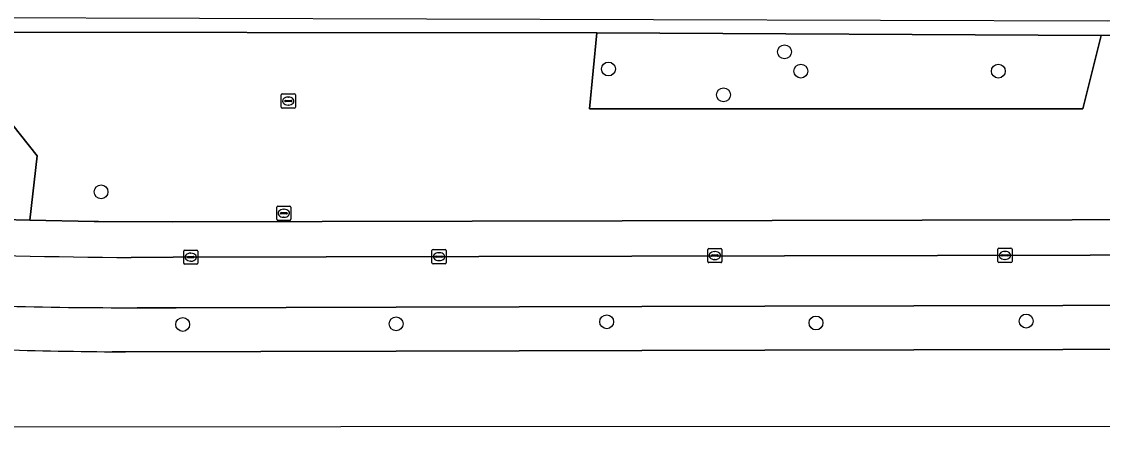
# Model space of a CAD drawing. Extents: x 160455 to 162082, y 388339 to 389736.
# Drawn here: x 161374.5 to 161450.7, y 388341.1 to 388370.9 of the extents above; entities that cross this region are included whole.
import ezdxf

# ---------------------------------------------------------------- set-up
doc = ezdxf.new("R2010")
doc.units = 0
for name, color, linetype in [('IMGEO_Berm_groen', 7, 'Continuous'), ('IMGEO_Boom', 7, 'Continuous'), ('IMGEO_Fietspad_gesloten', 7, 'Continuous'), ('IMGEO_Groenvoorziening', 7, 'Continuous'), ('IMGEO_Kolk', 7, 'Continuous'), ('IMGEO_Rijbaan_regionaal_gesloten', 7, 'Continuous'), ('IMGEO_Rioolput', 7, 'Continuous'), ('IMGEO_Voetpad_open', 7, 'Continuous'), ('IMGEO_Waterloop', 7, 'Continuous')]:
    doc.layers.add(name, color=color, linetype=linetype)

msp = doc.modelspace()

# ---------------------------------------------------------------- linework, layer by layer
at = {"layer": 'IMGEO_Berm_groen'}
for points in [[(161450.644, 388369.91), (161449.362, 388364.737), (161414.585, 388364.755), (161415.086, 388370.091), (161365.735, 388370.142), (161365.779, 388370.896), (161365.828, 388371.724), (161370.204, 388371.477), (161376.465, 388378.825)], [(161364.494, 388370.867), (161364.044, 388364.744), (161372.714, 388365.065), (161375.643, 388361.425), (161375.109, 388356.904), (161379.648, 388356.81), (161379.949, 388356.809), (161385.142, 388356.797), (161469.759, 388356.983)], [(161478.805, 388370.136), (161450.644, 388369.91)], [(161601.634, 388351.24), (161584.355, 388351.193), (161570.319, 388351.171), (161564.186, 388351.162), (161553.319, 388351.138), (161527.249, 388351.08), (161510.249, 388351.043), (161500, 388351.02), (161482.251, 388350.981), (161463.938, 388350.935), (161447.938, 388350.895), (161426.938, 388350.842), (161400.938, 388350.776), (161385.44, 388350.737), (161382.674, 388350.734)], [(161380.923, 388347.635), (161381.39, 388347.632), (161381.858, 388347.63), (161400.946, 388347.676), (161426.946, 388347.739), (161447.946, 388347.79), (161463.946, 388347.828), (161510.249, 388347.94), (161527.249, 388347.981), (161553.327, 388348.044), (161570.327, 388348.085), (161590.409, 388348.133), (161601.642, 388348.202), (161622.407, 388348.328), (161626.64, 388348.434)]]:
    msp.add_lwpolyline(points, dxfattribs=at)
msp.add_lwpolyline([(161375.643, 388361.425), (161372.714, 388365.065), (161364.044, 388364.744), (161363.575, 388358.354), (161363.583, 388358.25), (161363.601, 388358.147), (161363.628, 388358.045), (161363.664, 388357.947), (161363.708, 388357.852), (161363.761, 388357.762), (161363.822, 388357.677), (161363.89, 388357.597), (161363.965, 388357.524), (161364.046, 388357.458), (161364.132, 388357.399), (161364.224, 388357.348), (161364.32, 388357.306), (161364.423, 388357.271), (161365.953, 388357.183), (161373.168, 388356.944), (161375.109, 388356.904)], close=True, dxfattribs=at)
for centre, radius, start, end in [((161382.467, 388712.513), 361.779, 266.96614, 270.03285), ((161382.97, 388655.225), 307.597, 266.37681, 269.61863)]:
    msp.add_arc(centre, radius, start, end, dxfattribs=at)
at = {"layer": 'IMGEO_Boom'}
for centre in [(161428.326, 388368.763), (161415.911, 388367.554), (161429.473, 388367.406), (161443.4, 388367.406), (161424.026, 388365.738), (161380.14, 388358.905), (161385.896, 388349.561), (161400.941, 388349.599), (161415.79, 388349.749), (161430.544, 388349.664), (161445.366, 388349.797)]:
    msp.add_circle(centre, 0.489, dxfattribs=at)
at = {"layer": 'IMGEO_Fietspad_gesloten'}
for points in [[(161621.843, 388354.843), (161605.581, 388354.79), (161584.131, 388354.746), (161563.646, 388354.712), (161500, 388354.547), (161482.221, 388354.501), (161385.23, 388354.303), (161382.274, 388354.268)], [(161382.674, 388350.734), (161385.44, 388350.737), (161400.938, 388350.776), (161426.938, 388350.842), (161447.938, 388350.895), (161463.938, 388350.935), (161482.251, 388350.981), (161500, 388351.02), (161510.249, 388351.043), (161527.249, 388351.08), (161553.319, 388351.138), (161564.186, 388351.162), (161570.319, 388351.171), (161584.355, 388351.193), (161601.634, 388351.24), (161623.66, 388351.3), (161626.634, 388351.374)]]:
    msp.add_lwpolyline(points, dxfattribs=at)
for centre, radius, start, end in [((161386.042, 388849.594), 495.34, 267.67909, 269.5641), ((161382.467, 388712.513), 361.779, 266.96614, 270.03285)]:
    msp.add_arc(centre, radius, start, end, dxfattribs=at)
at = {"layer": 'IMGEO_Groenvoorziening'}
msp.add_lwpolyline([(161415.086, 388370.091), (161414.585, 388364.755), (161449.362, 388364.737), (161450.644, 388369.91)], close=True, dxfattribs=at)
at = {"layer": 'IMGEO_Kolk'}
for p, q in [((161385.964, 388353.872), (161385.964, 388354.724)), ((161386.039, 388354.798), (161386.891, 388354.798)), ((161386.452, 388354.578), (161386.477, 388354.578)), ((161386.965, 388354.724), (161386.965, 388353.872)), ((161403.47, 388353.907), (161403.47, 388354.759)), ((161403.545, 388354.833), (161404.397, 388354.833)), ((161403.958, 388354.613), (161403.983, 388354.613)), ((161404.471, 388354.759), (161404.471, 388353.907)), ((161422.912, 388353.986), (161422.912, 388354.838)), ((161422.987, 388354.912), (161423.839, 388354.912)), ((161423.4, 388354.692), (161423.425, 388354.692)), ((161423.913, 388354.838), (161423.913, 388353.986)), ((161443.367, 388353.998), (161443.367, 388354.85)), ((161443.442, 388354.924), (161444.294, 388354.924)), ((161443.855, 388354.704), (161443.88, 388354.704)), ((161444.368, 388354.85), (161444.368, 388353.998)), ((161386.891, 388353.798), (161386.039, 388353.798)), ((161386.223, 388354.292), (161386.223, 388354.304)), ((161386.661, 388354.255), (161386.263, 388354.255)), ((161386.266, 388354.341), (161386.664, 388354.341)), ((161386.475, 388354.018), (161386.45, 388354.018)), ((161386.707, 388354.304), (161386.707, 388354.292)), ((161404.397, 388353.833), (161403.545, 388353.833)), ((161403.729, 388354.327), (161403.729, 388354.339)), ((161404.167, 388354.29), (161403.769, 388354.29)), ((161403.772, 388354.376), (161404.17, 388354.376)), ((161403.981, 388354.053), (161403.956, 388354.053)), ((161404.213, 388354.339), (161404.213, 388354.327)), ((161423.839, 388353.912), (161422.987, 388353.912)), ((161423.171, 388354.406), (161423.171, 388354.418)), ((161423.609, 388354.369), (161423.211, 388354.369)), ((161423.214, 388354.455), (161423.612, 388354.455)), ((161423.423, 388354.132), (161423.398, 388354.132)), ((161423.655, 388354.418), (161423.655, 388354.406)), ((161444.294, 388353.924), (161443.442, 388353.924)), ((161443.626, 388354.418), (161443.626, 388354.43)), ((161444.064, 388354.381), (161443.666, 388354.381)), ((161443.669, 388354.467), (161444.067, 388354.467)), ((161443.878, 388354.144), (161443.853, 388354.144)), ((161444.11, 388354.43), (161444.11, 388354.418))]:
    msp.add_line(p, q, dxfattribs=at)
for points in [[(161385.964, 388353.872), (161385.964, 388354.724)], [(161386.039, 388354.798), (161386.891, 388354.798)], [(161386.965, 388354.724), (161386.965, 388353.872)], [(161403.47, 388353.907), (161403.47, 388354.759)], [(161403.545, 388354.833), (161404.397, 388354.833)], [(161404.471, 388354.759), (161404.471, 388353.907)], [(161422.912, 388353.986), (161422.912, 388354.838)], [(161422.987, 388354.912), (161423.839, 388354.912)], [(161423.913, 388354.838), (161423.913, 388353.986)], [(161443.367, 388353.998), (161443.367, 388354.85)], [(161443.442, 388354.924), (161444.294, 388354.924)], [(161444.368, 388354.85), (161444.368, 388353.998)], [(161386.891, 388353.798), (161386.039, 388353.798)], [(161404.397, 388353.833), (161403.545, 388353.833)], [(161423.839, 388353.912), (161422.987, 388353.912)], [(161444.294, 388353.924), (161443.442, 388353.924)]]:
    msp.add_lwpolyline(points, dxfattribs=at)
for centre, radius, start, end in [((161386.041, 388354.722), 0.0765, 91.55205, 178.44795), ((161386.041, 388354.722), 0.0765, 91.55205, 178.44795), ((161386.889, 388354.722), 0.0765, 1.55205, 88.44795), ((161386.889, 388354.722), 0.0765, 1.55205, 88.44795), ((161403.547, 388354.757), 0.0765, 91.55205, 178.44795), ((161403.547, 388354.757), 0.0765, 91.55205, 178.44795), ((161404.395, 388354.757), 0.0765, 1.55205, 88.44795), ((161404.395, 388354.757), 0.0765, 1.55205, 88.44795), ((161422.989, 388354.836), 0.0765, 91.55205, 178.44795), ((161422.989, 388354.836), 0.0765, 91.55205, 178.44795), ((161423.837, 388354.836), 0.0765, 1.55205, 88.44795), ((161423.837, 388354.836), 0.0765, 1.55205, 88.44795), ((161443.444, 388354.848), 0.0765, 91.55205, 178.44795), ((161443.444, 388354.848), 0.0765, 91.55205, 178.44795), ((161444.292, 388354.848), 0.0765, 1.55205, 88.44795), ((161444.292, 388354.848), 0.0765, 1.55205, 88.44795), ((161386.041, 388353.874), 0.0765, 181.55205, 268.44795), ((161386.041, 388353.874), 0.0765, 181.55205, 268.44795), ((161386.263, 388354.301), 0.0403, 85.87752, 175.75265), ((161386.26, 388354.291), 0.0366, 178.93798, 274.71019), ((161386.664, 388354.298), 0.043, 264.86636, 352.45326), ((161386.668, 388354.303), 0.0386, 1.73085, 96.63898), ((161386.889, 388353.874), 0.0765, 271.55205, 358.44795), ((161386.889, 388353.874), 0.0765, 271.55205, 358.44795), ((161403.547, 388353.909), 0.0765, 181.55205, 268.44795), ((161403.547, 388353.909), 0.0765, 181.55205, 268.44795), ((161403.769, 388354.336), 0.0403, 85.87752, 175.75265), ((161403.766, 388354.326), 0.0366, 178.93798, 274.71019), ((161404.17, 388354.333), 0.043, 264.86636, 352.45326), ((161404.174, 388354.338), 0.0386, 1.73085, 96.63898), ((161404.395, 388353.909), 0.0765, 271.55205, 358.44795), ((161404.395, 388353.909), 0.0765, 271.55205, 358.44795), ((161422.989, 388353.988), 0.0765, 181.55205, 268.44795), ((161422.989, 388353.988), 0.0765, 181.55205, 268.44795), ((161423.211, 388354.415), 0.0403, 85.87752, 175.75265), ((161423.208, 388354.405), 0.0366, 178.93798, 274.71019), ((161423.612, 388354.412), 0.043, 264.86636, 352.45326), ((161423.616, 388354.417), 0.0386, 1.73085, 96.63898), ((161423.837, 388353.988), 0.0765, 271.55205, 358.44795), ((161423.837, 388353.988), 0.0765, 271.55205, 358.44795), ((161443.444, 388354), 0.0765, 181.55205, 268.44795), ((161443.444, 388354), 0.0765, 181.55205, 268.44795), ((161443.666, 388354.427), 0.0403, 85.87752, 175.75265), ((161443.663, 388354.417), 0.0366, 178.93798, 274.71019), ((161444.067, 388354.424), 0.043, 264.86636, 352.45326), ((161444.071, 388354.429), 0.0386, 1.73085, 96.63898), ((161444.292, 388354), 0.0765, 271.55205, 358.44795), ((161444.292, 388354), 0.0765, 271.55205, 358.44795)]:
    msp.add_arc(centre, radius, start, end, dxfattribs=at)
for centre, major_axis, ratio, start_param, end_param in [((161386.451, 388354.298), (-0.387, 0.002), 0.722429, 4.712389, 7.853982), ((161386.476, 388354.298), (-0.39, 0.002), 0.717154, 1.570796, 4.712389), ((161403.957, 388354.333), (-0.387, 0.002), 0.722429, 4.712389, 7.853982), ((161403.982, 388354.333), (-0.39, 0.002), 0.717154, 1.570796, 4.712389), ((161423.399, 388354.412), (-0.387, 0.002), 0.722429, 4.712389, 7.853982), ((161423.424, 388354.412), (-0.39, 0.002), 0.717154, 1.570796, 4.712389), ((161443.854, 388354.424), (-0.387, 0.002), 0.722429, 4.712389, 7.853982), ((161443.879, 388354.424), (-0.39, 0.002), 0.717154, 1.570796, 4.712389)]:
    msp.add_ellipse(centre, major_axis=major_axis, ratio=ratio, start_param=start_param, end_param=end_param, dxfattribs=at)
at = {"layer": 'IMGEO_Rijbaan_regionaal_gesloten'}
for points in [[(161341.848, 388343.942), (161320.186, 388343.251), (161320.066, 388343.246), (161319.969, 388341.111), (161340.963, 388342.346), (161621.218, 388342.469), (161666.576, 388349.892)], [(161626.64, 388348.434), (161622.407, 388348.328), (161601.642, 388348.202), (161590.409, 388348.133), (161570.327, 388348.085), (161553.327, 388348.044), (161527.249, 388347.981), (161510.249, 388347.94), (161463.946, 388347.828), (161447.946, 388347.79), (161426.946, 388347.739), (161400.946, 388347.676), (161381.858, 388347.63), (161381.39, 388347.632), (161380.923, 388347.635)]]:
    msp.add_lwpolyline(points, dxfattribs=at)
msp.add_arc((161382.97, 388655.225), 307.597, 266.37681, 269.61863, dxfattribs=at)
at = {"layer": 'IMGEO_Rioolput'}
for p, q in [((161392.838, 388364.87), (161392.838, 388365.722)), ((161392.913, 388365.796), (161393.765, 388365.796)), ((161393.097, 388365.29), (161393.097, 388365.302)), ((161393.535, 388365.253), (161393.137, 388365.253)), ((161393.14, 388365.339), (161393.538, 388365.339)), ((161393.326, 388365.576), (161393.351, 388365.576)), ((161393.581, 388365.302), (161393.581, 388365.29)), ((161393.839, 388365.722), (161393.839, 388364.87)), ((161393.765, 388364.796), (161392.913, 388364.796)), ((161393.349, 388365.016), (161393.324, 388365.016)), ((161392.525, 388356.964), (161392.525, 388357.816)), ((161392.6, 388357.89), (161393.452, 388357.89)), ((161393.013, 388357.67), (161393.038, 388357.67)), ((161393.526, 388357.816), (161393.526, 388356.964)), ((161393.452, 388356.89), (161392.6, 388356.89)), ((161392.784, 388357.384), (161392.784, 388357.396)), ((161393.222, 388357.347), (161392.824, 388357.347)), ((161392.827, 388357.433), (161393.225, 388357.433)), ((161393.036, 388357.11), (161393.011, 388357.11)), ((161393.268, 388357.396), (161393.268, 388357.384))]:
    msp.add_line(p, q, dxfattribs=at)
for points in [[(161392.838, 388364.87), (161392.838, 388365.722)], [(161392.913, 388365.796), (161393.765, 388365.796)], [(161393.839, 388365.722), (161393.839, 388364.87)], [(161393.765, 388364.796), (161392.913, 388364.796)], [(161392.525, 388356.964), (161392.525, 388357.816)], [(161392.6, 388357.89), (161393.452, 388357.89)], [(161393.526, 388357.816), (161393.526, 388356.964)], [(161393.452, 388356.89), (161392.6, 388356.89)]]:
    msp.add_lwpolyline(points, dxfattribs=at)
for centre, radius, start, end in [((161392.915, 388365.72), 0.0765, 91.55205, 178.44795), ((161392.915, 388365.72), 0.0765, 91.55205, 178.44795), ((161393.137, 388365.299), 0.0403, 85.87752, 175.75265), ((161393.134, 388365.289), 0.0366, 178.93798, 274.71019), ((161393.538, 388365.296), 0.043, 264.86636, 352.45326), ((161393.542, 388365.301), 0.0386, 1.73085, 96.63898), ((161393.763, 388365.72), 0.0765, 1.55205, 88.44795), ((161393.763, 388365.72), 0.0765, 1.55205, 88.44795), ((161392.915, 388364.872), 0.0765, 181.55205, 268.44795), ((161392.915, 388364.872), 0.0765, 181.55205, 268.44795), ((161393.763, 388364.872), 0.0765, 271.55205, 358.44795), ((161393.763, 388364.872), 0.0765, 271.55205, 358.44795), ((161392.602, 388357.814), 0.0765, 91.55205, 178.44795), ((161392.602, 388357.814), 0.0765, 91.55205, 178.44795), ((161393.45, 388357.814), 0.0765, 1.55205, 88.44795), ((161393.45, 388357.814), 0.0765, 1.55205, 88.44795), ((161392.602, 388356.966), 0.0765, 181.55205, 268.44795), ((161392.602, 388356.966), 0.0765, 181.55205, 268.44795), ((161392.824, 388357.393), 0.0403, 85.87752, 175.75265), ((161392.821, 388357.383), 0.0366, 178.93798, 274.71019), ((161393.225, 388357.39), 0.043, 264.86636, 352.45326), ((161393.229, 388357.395), 0.0386, 1.73085, 96.63898), ((161393.45, 388356.966), 0.0765, 271.55205, 358.44795), ((161393.45, 388356.966), 0.0765, 271.55205, 358.44795)]:
    msp.add_arc(centre, radius, start, end, dxfattribs=at)
for centre, major_axis, ratio, start_param, end_param in [((161393.325, 388365.296), (-0.387, 0.002), 0.722429, 4.712389, 7.853982), ((161393.35, 388365.296), (-0.39, 0.002), 0.717154, 1.570796, 4.712389), ((161393.012, 388357.39), (-0.387, 0.002), 0.722429, 4.712389, 7.853982), ((161393.037, 388357.39), (-0.39, 0.002), 0.717154, 1.570796, 4.712389)]:
    msp.add_ellipse(centre, major_axis=major_axis, ratio=ratio, start_param=start_param, end_param=end_param, dxfattribs=at)
at = {"layer": 'IMGEO_Voetpad_open'}
for points in [[(161622.862, 388357.356), (161605.314, 388357.297), (161584.92, 388357.228), (161583.091, 388357.232), (161575.041, 388357.25), (161563.595, 388357.275), (161500, 388357.068), (161497.334, 388357.059), (161482.211, 388357.01), (161469.759, 388356.983), (161385.142, 388356.797), (161379.949, 388356.809), (161379.648, 388356.81), (161375.109, 388356.904), (161373.168, 388356.944), (161365.953, 388357.183), (161364.423, 388357.271), (161360.819, 388357.477)], [(161382.274, 388354.268), (161385.23, 388354.303), (161482.221, 388354.501), (161500, 388354.547), (161563.646, 388354.712), (161584.131, 388354.746), (161605.581, 388354.79), (161621.843, 388354.843)]]:
    msp.add_lwpolyline(points, dxfattribs=at)
msp.add_arc((161386.042, 388849.594), 495.34, 267.67909, 269.5641, dxfattribs=at)
at = {"layer": 'IMGEO_Waterloop'}
msp.add_lwpolyline([(161371.064, 388371.152), (161370.204, 388371.477), (161365.828, 388371.724), (161365.779, 388370.896), (161365.735, 388370.142), (161415.086, 388370.091), (161450.644, 388369.91), (161478.805, 388370.136), (161478.785, 388370.795), (161478.767, 388371.384), (161451.098, 388370.912)], close=True, dxfattribs=at)

doc.saveas('drawing.dxf')
